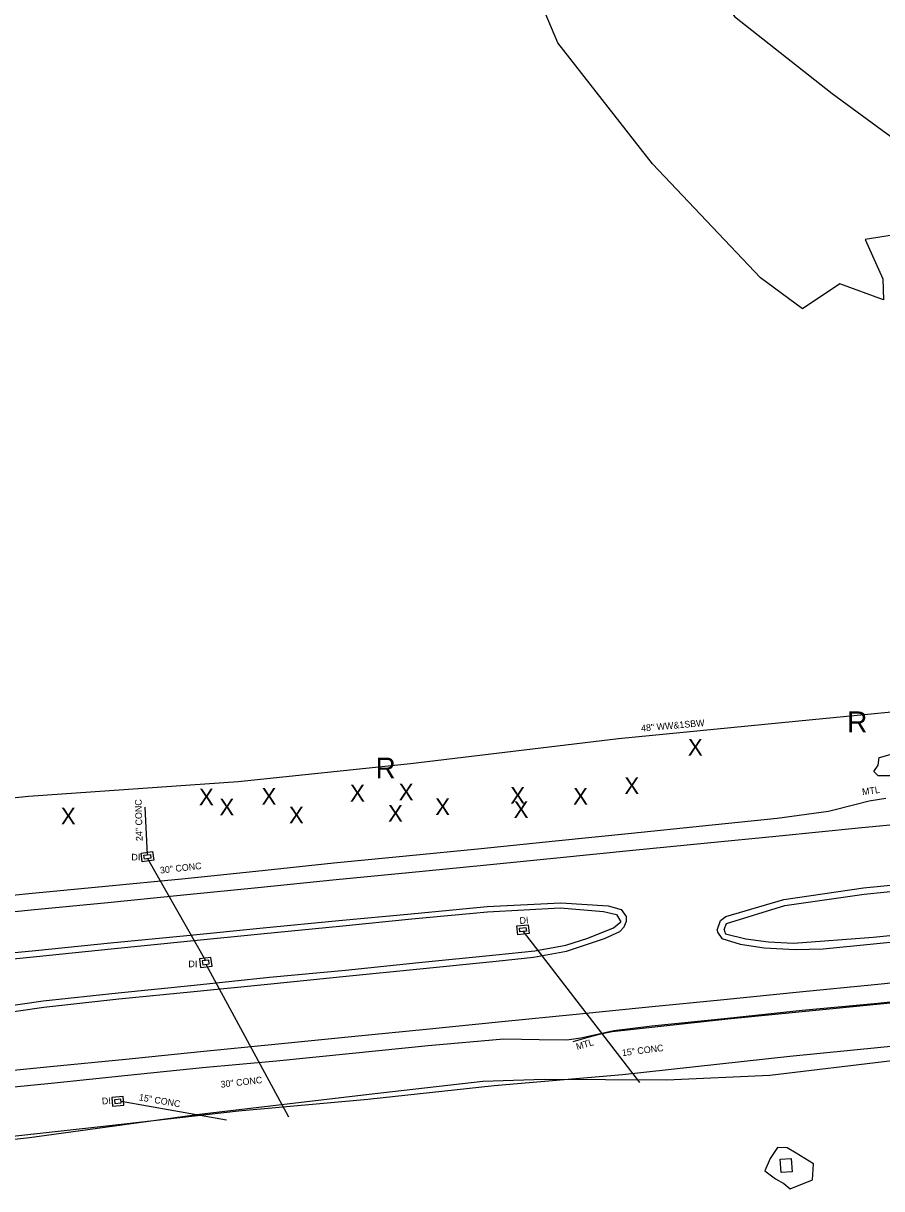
# Model space of a CAD drawing. Extents: x 2030130 to 2036320, y 723205 to 762423.
# Drawn here: x 2032559 to 2033073, y 726753 to 727451 of the extents above; entities that cross this region are included whole.
import ezdxf

# ---------------------------------------------------------------- set-up
doc = ezdxf.new("R2010")
doc.units = 0
for name, color, linetype in [('Draft_Station Labels Major', 7, 'Continuous'), ('Draft_Station Tics Major', 7, 'Continuous'), ('Draft_Station Tics Minor', 7, 'Continuous'), ('Exist Terrain Model Ground Surface', 7, 'Continuous'), ('Old_Level_26', 7, 'Continuous'), ('Old_Level_27', 7, 'Continuous'), ('Old_Level_28', 7, 'Continuous'), ('Old_Level_7', 7, 'Continuous'), ('Prop Horizontal Alignment Ramp', 7, 'Continuous')]:
    doc.layers.add(name, color=color, linetype=linetype)

msp = doc.modelspace()

# ---------------------------------------------------------------- linework, layer by layer
at = {"layer": 'Draft_Station Labels Major'}
for points in [[(2032608.08, 726934.36), (2032653.7, 726938.78), (2032698.21, 726943.31), (2032744.95, 726948.25), (2032788.29, 726952.43), (2032833.25, 726956.84), (2032877.7, 726961.49), (2032923.25, 726966.19), (2032965.88, 726970.59), (2033010.61, 726975.08), (2033041.24, 726979.32), (2033057.78, 726983.41), (2033065.65, 726985.46), (2033075.6, 726987.12)], [(2032516.44, 726915.36), (2032563.57, 726920.08), (2032609.41, 726924.64), (2032654.81, 726929.16), (2032699.42, 726933.63), (2032746.32, 726938.27), (2032789.9, 726942.59), (2032834.46, 726947.03), (2032878.43, 726951.33), (2032924.07, 726955.84), (2032966.85, 726960.09), (2033011.72, 726964.51), (2033059.27, 726969.24), (2033105.16, 726973.76)], [(2032515.08, 726925.1), (2032562.15, 726929.94), (2032608.08, 726934.36)], [(2032974.62, 726907.93), (2032976.63, 726913.73), (2032979.7, 726916.18), (2033014.55, 726926.36), (2033062.23, 726933.26), (2033109, 726937.87)], [(2032978.72, 726908.44), (2032980.1, 726912.01), (2033015.11, 726922.81), (2033062.64, 726929.57), (2033109.72, 726934.26)], [(2032518.24, 726891.11), (2032566.1, 726895.88), (2032611.1, 726900.34), (2032656.71, 726904.85), (2032702.54, 726909.41), (2032747.8, 726913.72), (2032791.18, 726917.81), (2032836.71, 726922.08), (2032880.81, 726924.44), (2032909.32, 726922.57), (2032917.07, 726920.36), (2032920.03, 726916.11), (2032920.05, 726912.95)], [(2032518.3, 726887.44), (2032566.62, 726892.15), (2032611.37, 726896.77), (2032657, 726901.37), (2032703.16, 726905.92), (2032748.26, 726910.3), (2032791.53, 726914.83), (2032836.91, 726919.06), (2032880.49, 726921.34), (2032906.38, 726919.21), (2032914.31, 726917.41), (2032916.88, 726912.98)], [(2032525.15, 726858.96), (2032570.63, 726865.72), (2032615.64, 726870.47), (2032661.21, 726875.06), (2032706.26, 726879.76), (2032751.85, 726884.03), (2032795.9, 726888.52), (2032842.04, 726893.1), (2032865.4, 726895.58), (2032883.97, 726899.06), (2032897.06, 726903.25), (2032912.46, 726909.35), (2032916.88, 726912.98)], [(2032525.29, 726855.2), (2032571.02, 726861.91), (2032616.11, 726866.81), (2032660.95, 726871.22), (2032707.07, 726875.91), (2032752.32, 726880.49), (2032796.43, 726884.83), (2032842.19, 726889.32), (2032864.45, 726891.75), (2032884.26, 726895.36), (2032907.07, 726903.04), (2032916.17, 726907.21), (2032918.81, 726910.01), (2032919.67, 726912.02), (2032920.05, 726912.95)], [(2032974.62, 726907.93), (2032974.84, 726906.85), (2032977.37, 726902.99), (2032988.3, 726899.64), (2033002.76, 726897.36), (2033021.22, 726896.44), (2033038.07, 726896.8), (2033068.2, 726899.7), (2033112.6, 726904.2)], [(2032978.72, 726908.44), (2032978.89, 726907.47), (2032979.65, 726905.83), (2032991.77, 726902.78), (2033005.42, 726900.97), (2033020.33, 726900.13), (2033067.97, 726903.75), (2033112.23, 726908.13)], [(2032529.03, 726821.71), (2032574.93, 726826.24), (2032620.14, 726830.68), (2032664.99, 726835.17), (2032709.5, 726839.71), (2032755.37, 726844.23), (2032800.14, 726848.74), (2032845.54, 726853.21), (2032890.11, 726857.69), (2032933.63, 726862.02), (2032978.48, 726866.45), (2033023.86, 726870.96), (2033068.77, 726875.43), (2033114.15, 726879.99)], [(2032530.59, 726811.84), (2032575.41, 726816.37), (2032621.42, 726821.01), (2032666.16, 726825.6), (2032710.59, 726829.62), (2032756.13, 726834.18), (2032801.34, 726838.94), (2032846.65, 726842.89), (2032867.82, 726842.39), (2032884.58, 726842.25), (2032892.8, 726843.52), (2032907.32, 726846.59), (2032912.62, 726847.86), (2032935.4, 726850.67), (2032980.67, 726855.26), (2033025.51, 726859.99), (2033070.9, 726864.32), (2033115.86, 726868.94)]]:
    msp.add_lwpolyline(points, dxfattribs=at)
at = {"layer": 'Draft_Station Tics Major'}
for points in [[(2032766.55, 727746.43), (2032832.82, 727678.85), (2032898.11, 727593.21), (2032985.01, 727455.51), (2033043.52, 727409.32), (2033108.53, 727361.61), (2033090.04, 727346.58), (2033099.86, 727327.76), (2033063.22, 727321.9), (2033073.9, 727298.23), (2033074.22, 727285.78), (2033048.13, 727295.33), (2033025.7, 727280.43), (2033000.51, 727298.96), (2032935.77, 727367.28), (2032879.08, 727439.68), (2032828.53, 727559.66), (2032808.27, 727623.35), (2032794.16, 727651.91), (2032747.49, 727681.95)], [(2033071.82, 727011.55), (2033102.08, 727020.08), (2033133.84, 727024.24), (2033165.61, 727028.14), (2033184.48, 727028.23), (2033193.41, 727021.59), (2033209.48, 727025.05), (2033228.47, 727029.02), (2033247.93, 727032.81), (2033259.33, 727032.15), (2033262.46, 727028.92), (2033251.59, 727020.43), (2033233.46, 727015.09), (2033215.75, 727010.9), (2033189.62, 727009.95), (2033166.15, 727009.7), (2033136.96, 727006.5), (2033107.37, 727003.28), (2033079.78, 727000.54), (2033071.02, 727000.42), (2033068.38, 727003.07), (2033071.05, 727006.91), (2033071.62, 727011.48)], [(2032296.2, 726756.9), (2032427.89, 726769.03), (2032562.57, 726783.67), (2032664.43, 726797.78), (2032766.1, 726809.62), (2032834.15, 726817.56), (2032870.95, 726818.63), (2032944.5, 726818.37), (2033006.2, 726821.02), (2033079.42, 726829.82), (2033147.56, 726835.23), (2033208.62, 726839.67)], [(2033031.73, 726758.39), (2033032.31, 726768.02), (2033021.91, 726774.34), (2033016.57, 726777.53), (2033010.83, 726777.72), (2033006.28, 726771.23), (2033003.18, 726763.84), (2033009.53, 726758.94), (2033014.43, 726756.18), (2033018.38, 726753.04), (2033031.73, 726758.39)]]:
    msp.add_lwpolyline(points, dxfattribs=at)
at = {"layer": 'Draft_Station Tics Minor'}
for p, q in [((2032631.52, 726981.7), (2032632.99, 726953.1)), ((2032633.3, 726950.88), (2032667.98, 726889.76)), ((2032858.32, 726907.11), (2032927.97, 726816.63)), ((2032668.26, 726887.53), (2032717.63, 726796.09)), ((2032617.41, 726805.54), (2032680.55, 726794.31))]:
    msp.add_line(p, q, dxfattribs=at)
for points in [[(2032635.28, 726951.16), (2032631.32, 726950.61), (2032631.02, 726952.83), (2032634.97, 726953.37)], [(2032856.14, 726909.15), (2032860.01, 726909.57), (2032860.26, 726907.32), (2032856.39, 726906.9)], [(2032666.03, 726889.51), (2032666.31, 726887.28), (2032670.22, 726887.77), (2032669.93, 726890)], [(2032613.6, 726804.08), (2032617.51, 726804.41), (2032617.32, 726806.67), (2032613.41, 726806.34)]]:
    msp.add_lwpolyline(points, close=True, dxfattribs=at)
at = {"layer": 'Exist Terrain Model Ground Surface'}
for points in [[(2033266.55, 727049.59), (2033264.62, 727054.62), (2033178.06, 727048.12), (2033031.8, 727033.95), (2032915.36, 727022.74), (2032790.73, 727007.75), (2032687.55, 726996.89), (2032561.9, 726988.16), (2032464.46, 726978.18), (2032283.25, 726958)], [(2034080.59, 726927.58), (2034012.83, 726920.33), (2034014.93, 726890.92), (2033898.46, 726877.31), (2033757.43, 726863.13), (2033660.43, 726856.18), (2033539.78, 726843.39), (2033452.23, 726834.45), (2033327.61, 726822.42), (2033251.82, 726813.91), (2033229.8, 726848.61), (2033218.99, 726847.12), (2033214.59, 726850.71), (2033179.77, 726848.21), (2033018.11, 726832.31), (2032917.89, 726821.36), (2032840.99, 726814.69), (2032765.32, 726806.44), (2032687.65, 726799.42), (2032610.44, 726790.66), (2032519.7, 726780.77), (2032297.67, 726759.05)]]:
    msp.add_lwpolyline(points, dxfattribs=at)
for points in [[(2032636.96, 726949.87), (2032630.04, 726948.92), (2032629.33, 726954.11), (2032636.25, 726955.06)], [(2032854.49, 726910.48), (2032861.34, 726911.22), (2032861.91, 726905.99), (2032855.06, 726905.24)], [(2032664.35, 726890.81), (2032665.01, 726885.6), (2032671.89, 726886.47), (2032671.23, 726891.68)], [(2032612.23, 726802.46), (2032619.13, 726803.04), (2032618.69, 726808.29), (2032611.79, 726807.7)], [(2033019.52, 726763.17), (2033012.86, 726762.66), (2033012.24, 726770.72), (2033018.9, 726771.23)]]:
    msp.add_lwpolyline(points, close=True, dxfattribs=at)
at = {"layer": 'Old_Level_7'}
msp.add_lwpolyline([(2033411.77, 726896.86), (2033329.64, 726888.59), (2033242.77, 726880.35), (2033167.44, 726873.06), (2033062.04, 726862.68), (2032980.98, 726854.58), (2032911.74, 726847.11), (2032903.84, 726845.55), (2032897.81, 726843.86), (2032888.14, 726841.1)], dxfattribs=at)

# ---------------------------------------------------------------- texts
at = {"layer": 'Draft_Station Tics Major'}
for p in [(2032957.03, 727012.6), (2032918.95, 726989.53), (2032664.04, 726982.86), (2032701.54, 726983.16), (2032754.55, 726985.08), (2032783.73, 726985.75), (2032850.58, 726983.72), (2032888.25, 726983.23), (2032676.3, 726976.72), (2032777.34, 726972.94), (2032805.6, 726976.9), (2032852.62, 726975.28), (2032581.28, 726971.33), (2032717.98, 726971.91)]:
    msp.add_text('X', height=10, dxfattribs=at).set_placement(p)
at = {"layer": 'Old_Level_26'}
for s, rotation, p in [('24" CONC', 91.33073, (2032630.28, 726961.42)), ('30" CONC', 6.48731, (2032640.88, 726941.84)), ('DI', 4.66879, (2032856.31, 726911.66)), ('15" CONC', 7.20302, (2032917.74, 726832.42)), ('30" CONC', 6.48731, (2032677.25, 726813.52)), ('DI', 5.38621, (2032606.06, 726803.46)), ('15" CONC', 350.23974, (2032627.84, 726806.02))]:
    msp.add_text(s, height=4, rotation=rotation, dxfattribs=at).set_placement(p)
for p in [(2032623.57, 726949.73), (2032657.74, 726885.77)]:
    msp.add_text('DI', height=4, dxfattribs=at).set_placement(p)
at = {"layer": 'Old_Level_27'}
for rotation, p in [(7.60379, (2033061.68, 726988.85)), (16.31758, (2032890.67, 726836.12))]:
    msp.add_text('MTL', height=4, rotation=rotation, dxfattribs=at).set_placement(p)
at = {"layer": 'Old_Level_28'}
msp.add_text('48" WW&1SBW', height=4, rotation=5.00402, dxfattribs=at).set_placement((2032929.15, 727027))
at = {"layer": 'Prop Horizontal Alignment Ramp'}
for p in [(2033052.48, 727026.55), (2032769.87, 726998.89)]:
    msp.add_text('R', height=12.5, dxfattribs=at).set_placement(p)

doc.saveas('drawing.dxf')
